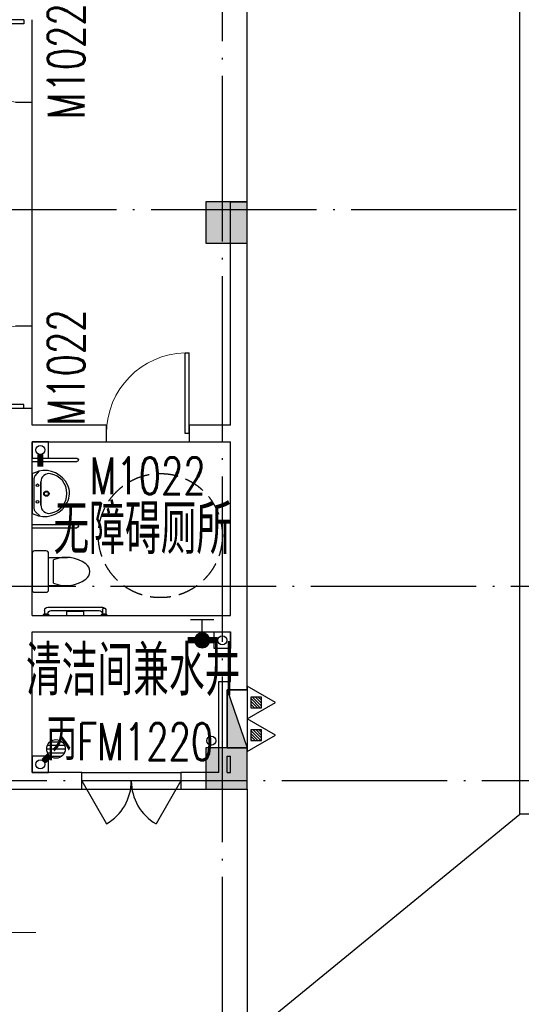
# Model space of a CAD drawing. Extents: x 1779708 to 7299578, y -1121471 to 88434.
# Tile 354 of 656: x 4715867 to 4721933, y -1050643 to -1038743. Entities that reach past the tile are written whole.
import ezdxf

# ---------------------------------------------------------------- set-up
doc = ezdxf.new("R2010")
doc.units = 0
doc.header["$LTSCALE"] = 1000
doc.header["$MEASUREMENT"] = 0
doc.linetypes.add('DASH', pattern=[0.35, 0.25, -0.1])
doc.linetypes.add('DOTE', pattern=[2.42, 2, -0.2, 0.02, -0.2])
doc.layers.get('0').update_dxf_attribs({"linetype": 'CONTINUOUS'})
for name, color, linetype in [('11111111111111111111111111111', 50, 'DASH'), ('DIM_污水', 3, 'CONTINUOUS'), ('DOTE', 1, 'DOTE'), ('EQUIP_地漏', 7, 'CONTINUOUS'), ('EQUIP_灭火器', 7, 'CONTINUOUS'), ('LATRINE', 6, 'CONTINUOUS'), ('P_PS_DIM', 1, 'CONTINUOUS'), ('PIPE-废水', 5, 'TG_F'), ('PIPE-污水', 2, 'CONTINUOUS'), ('PIPE-给水', 6, 'CONTINUOUS'), ('PUB_TEXT', 7, 'CONTINUOUS'), ('SPACE', 7, 'CONTINUOUS'), ('STAIR', 2, 'CONTINUOUS'), ('VALVE_给水', 7, 'CONTINUOUS'), ('WALL', 255, 'CONTINUOUS'), ('WINDOW', 2, 'CONTINUOUS'), ('WINDOW_TEXT', 7, 'CONTINUOUS'), ('修改', 6, 'CONTINUOUS'), ('墙柱', 2, 'CONTINUOUS'), ('室外构件', 4, 'CONTINUOUS'), ('洁具', 254, 'CONTINUOUS')]:
    doc.layers.add(name, color=color, linetype=linetype)
doc.layers.add('DIM_ELEV', color=3, linetype='CONTINUOUS', lineweight=13)
doc.layers.add('面积框线', color=40, linetype='CONTINUOUS', plot=False)
doc.styles.add('_TCH_DIM', font='SIMPLEX.shx', dxfattribs={"width": 0.7, "bigfont": 'GBCBIG.shx'})
doc.styles.add('_TCH_SPACE', font='SIMPLEX', dxfattribs={"height": 5, "bigfont": 'GBCBIG'})
doc.styles.add('_TCH_WINDOW', font='SIMPLEX', dxfattribs={"height": 3.5, "bigfont": 'GBCBIG'})
doc.styles.add('dim_font', font='SIMPLEX.shx', dxfattribs={"width": 0.8})
doc.styles.get("Standard").update_dxf_attribs({"font": 'GBENOR', "bigfont": 'GBCBIG'})
doc.styles.add('TG_LINETYPE', font='SIMPLEX', dxfattribs={"width": 0.8, "height": 3, "bigfont": 'HZTXT'})
doc.linetypes.add('TG_F', pattern='A,2,-0.3,["F",TG_LINETYPE,S=0.1,R=0,X=-0.23,Y=-0.15],0', length=2.3)

# ---------------------------------------------------------------- blocks, each defined once
blk = doc.blocks.new('A$C159220C3')
at = {"layer": 'DOTE'}
for p, q in [((26000, 149200), (26000, 7200)), ((34400, 29000), (7200, 29000)), ((36330, 24450), (7200, 24450)), ((86800, 22100), (7200, 22100))]:
    blk.add_line(p, q, dxfattribs=at)
blk = doc.blocks.new('A$C30F562EC')
at = {"layer": '洁具'}
for p, q in [((0, 669), (0, 529)), ((470, 699), (30, 699)), ((500, 529), (500, 669)), ((30, 499), (470, 499)), ((80, 499), (80, 269)), ((420, 499), (420, 269)), ((110, 439), (390, 439))]:
    blk.add_line(p, q, dxfattribs=at)
for centre, radius, start, end in [((30, 669), 30, 90, 180), ((470, 669), 30, 0, 90), ((30, 529), 30, 180, 270), ((470, 529), 30, 270, 0), ((477, 286), 398, 157.4505, 216.6381), ((23, 286), 398, 323.3619, 22.5495), ((250, 110), 110, 213.4509, 326.5491)]:
    blk.add_arc(centre, radius, start, end, dxfattribs=at)
at = {"layer": '洁具', "style": 'dim_font', "oblique": -180, "text_generation_flag": 4, "width": 0.8, "flags": 9}
for tag in ['YSIZE', 'XSIZE']:
    blk.add_attdef(tag, (250, 699), '', height=0.5, dxfattribs=at)
blk = doc.blocks.new('A$C79393695')
at = {"layer": '洁具'}
for p, q in [((61, 421), (4, 363)), ((37, 459), (8, 380)), ((37, 459), (518, 459)), ((515, 459), (38, 459)), ((456, 436), (96, 436)), ((491, 422), (549, 368)), ((518, 459), (547, 380)), ((418, 353), (136, 353)), ((136, 353), (418, 353))]:
    blk.add_line(p, q, dxfattribs=at)
for centre, radius in [((176, 394), 16.3), ((376, 394), 16.3), ((275, 286), 31.6), ((275, 286), 23)]:
    blk.add_circle(centre, radius, dxfattribs=at)
for centre, radius, start, end in [((306, 307), 307, 166.1751, 242.9361), ((96, 386), 50, 90, 135.4393), ((249, 307), 307, 295.2704, 13.8249), ((456, 386), 50, 46.819, 90), ((136, 253), 100, 90, 190.5602), ((418, 253), 100, 349.4398, 90), ((277, 280), 243, 190.5602, 349.4398), ((278, 257), 250, 243.5372, 294.1929), ((249, 307), 307, 273.4064, 273.411)]:
    blk.add_arc(centre, radius, start, end, dxfattribs=at)
at = {"layer": '洁具', "oblique": -180, "text_generation_flag": 4, "width": 0.8, "flags": 9}
for tag in ['YSIZE', 'XSIZE']:
    blk.add_attdef(tag, (277, 459), '', height=0.5, rotation=180, dxfattribs=at)
blk = doc.blocks.new('A$C6B7A7B2D')
at = {"layer": '洁具'}
for p, q in [((0, 0), (0, 540)), ((40, 0), (40, 540)), ((800, 0), (800, 540)), ((840, 0), (840, 540))]:
    blk.add_line(p, q, dxfattribs=at)
for centre in [(20, 540), (820, 540)]:
    blk.add_arc(centre, 20, 0, 180, dxfattribs=at)
at = {"layer": '洁具', "xscale": -1, "rotation": 180}
blk.add_blockref('A$C79393695', (137, 459), dxfattribs=at)
blk = doc.blocks.new('A$C24443E44')
at = {"layer": '洁具'}
for p, q in [((40, 750), (80, 750)), ((0, 710), (0, 50)), ((40, 670), (40, 90)), ((30, 50), (80, 50)), ((30, 10), (80, 10))]:
    blk.add_line(p, q, dxfattribs=at)
for points in [[(80, 750), (80, 710)], [(100, 760), (90, 760), (90, 700), (100, 700)], [(100, 480), (50, 480), (50, 280), (100, 280)], [(80, 50), (80, 10)], [(100, 60), (90, 60), (90, 0), (100, 0)]]:
    blk.add_lwpolyline(points, dxfattribs=at)
for centre, radius, start, end in [((40, 710), 40, 90, 180), ((80, 670), 40, 90, 180), ((40, 50), 40, 180, 225.3005), ((30, 30), 20, 90, 270), ((80, 90), 40, 180, 270)]:
    blk.add_arc(centre, radius, start, end, dxfattribs=at)
for points in [[(80, 750), (83, 756), (90, 760)], [(80, 710), (83, 704), (90, 700)], [(80, 50), (83, 56), (90, 60)], [(80, 10), (83, 4), (90, 0)]]:
    blk.add_spline(points, degree=3, dxfattribs=at)
blk = doc.blocks.new('A$C4EED0D7F')
at = {"layer": '洁具', "linetype": 'DASH'}
blk.add_circle((965, -1551), 750, dxfattribs=at)
at = {"layer": 'STAIR', "xscale": -1, "rotation": 180}
blk.add_blockref('A$C6B7A7B2D', (1060, 0), dxfattribs=at)
at = {"layer": '洁具'}
blk.add_blockref('A$C30F562EC', (281, -699), dxfattribs=at)
at = {"layer": '面积框线', "xscale": -1, "rotation": 359.9999999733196}
blk.add_blockref('A$C24443E44', (100, -900), dxfattribs=at)
blk = doc.blocks.new('A$C606A0922')
at = {"layer": '墙柱'}
h = blk.add_hatch(color=256, dxfattribs=at)
h.paths.add_polyline_path([(24950, 87000), (25450, 87000), (25450, 87500), (24950, 87500)])
h.paths.add_polyline_path([(66900, 125200), (67500, 125200), (67500, 124600), (66900, 124600)])
h.paths.add_polyline_path([(16600, 125200), (17100, 125200), (17100, 124700), (16600, 124700)])
h.paths.add_polyline_path([(27130, 122900), (27130, 122600), (26430, 122600), (26430, 122900)])
h.paths.add_polyline_path([(54500, 138000), (55000, 138000), (55000, 137500), (54500, 137500)])
h.paths.add_polyline_path([(16600, 87000), (17100, 87000), (17100, 87500), (16600, 87500)])
h.paths.add_polyline_path([(42000, 96300), (42500, 96300), (42500, 96800), (42000, 96800)])
h.paths.add_polyline_path([(58500, 105100), (59000, 105100), (59000, 105600), (58500, 105600)])
h.paths.add_polyline_path([(13000, 93250), (13500, 93250), (13500, 93750), (13000, 93750)])
h.paths.add_polyline_path([(66700, 100900), (67200, 100900), (67200, 101400), (66700, 101400)])
h.paths.add_polyline_path([(20700, 118600), (21200, 118600), (21200, 118100), (20700, 118100)])
h.paths.add_polyline_path([(20700, 112000), (21200, 112000), (21200, 111500), (20700, 111500)])
h.paths.add_polyline_path([(13000, 106150), (13500, 106150), (13500, 105650), (13000, 105650)])
h.paths.add_polyline_path([(20700, 99800), (21200, 99800), (21200, 100300), (20700, 100300)])
h.paths.add_polyline_path([(13000, 87000), (13500, 87000), (13500, 87500), (13000, 87500)])
h.paths.add_polyline_path([(74900, 125200), (75600, 125200), (75600, 124600), (74900, 124600)])
h.paths.add_polyline_path([(54900, 113500), (54400, 113500), (54400, 113000), (54900, 113000)])
h.paths.add_polyline_path([(74900, 96300), (75600, 96300), (75600, 96800), (74900, 96800)])
h.paths.add_polyline_path([(500, 93250), (1000, 93250), (1000, 93750), (500, 93750)])
h.paths.add_polyline_path([(500, 106150), (1000, 106150), (1000, 105650), (500, 105650)])
h.paths.add_polyline_path([(8400, 125200), (8900, 125200), (8900, 124700), (8400, 124700)])
h.paths.add_polyline_path([(66900, 113600), (67500, 113600), (67500, 113000), (66900, 113000)])
h.paths.add_polyline_path([(74900, 113000), (75600, 113000), (75600, 113600), (74900, 113600)])
h.paths.add_polyline_path([(58500, 113000), (59100, 113000), (59100, 113600), (58500, 113600)])
h.paths.add_polyline_path([(66700, 105100), (67200, 105100), (67200, 105600), (66700, 105600)])
h.paths.add_polyline_path([(54400, 105100), (54900, 105100), (54900, 105600), (54400, 105600)])
h.paths.add_polyline_path([(50150, 125200), (50650, 125200), (50650, 124700), (50150, 124700)])
h.paths.add_polyline_path([(46200, 87000), (46700, 87000), (46700, 87500), (46200, 87500)])
h.paths.add_polyline_path([(42500, 99800), (42000, 99800), (42000, 100300), (42500, 100300)])
h.paths.add_polyline_path([(42500, 87000), (42000, 87000), (42000, 87500), (42500, 87500)])
h.paths.add_polyline_path([(24900, 99800), (25400, 99800), (25400, 100300), (24900, 100300)])
h.paths.add_polyline_path([(20700, 106150), (21200, 106150), (21200, 105650), (20700, 105650)])
h.paths.add_polyline_path([(13000, 100300), (13500, 100300), (13500, 99800), (13000, 99800)])
h.paths.add_polyline_path([(16600, 112000), (17100, 112000), (17100, 111500), (16600, 111500)])
h.paths.add_polyline_path([(8200, 112000), (8700, 112000), (8700, 111500), (8200, 111500)])
h.paths.add_polyline_path([(500, 112000), (1000, 112000), (1000, 111500), (500, 111500)])
h.paths.add_polyline_path([(16600, 118600), (17100, 118600), (17100, 118100), (16600, 118100)])
h.paths.add_polyline_path([(8400, 118700), (8900, 118700), (8900, 118100), (8400, 118100)])
h.paths.add_polyline_path([(74900, 99500), (75600, 99500), (75600, 100000), (74900, 100000)])
h.paths.add_polyline_path([(75100, 87000), (75600, 87000), (75600, 87500), (75100, 87500)])
h.paths.add_polyline_path([(66900, 96200), (67500, 96200), (67500, 96800), (66900, 96800)])
h.paths.add_polyline_path([(66950, 87000), (67450, 87000), (67450, 87500), (66950, 87500)])
h.paths.add_polyline_path([(58500, 96200), (59100, 96200), (59100, 96800), (58500, 96800)])
h.paths.add_polyline_path([(58550, 87000), (59050, 87000), (59050, 87500), (58550, 87500)])
h.paths.add_polyline_path([(50150, 99800), (50650, 99800), (50650, 100300), (50150, 100300)])
h.paths.add_polyline_path([(50150, 96300), (50650, 96300), (50650, 96800), (50150, 96800)])
h.paths.add_polyline_path([(50150, 87000), (50650, 87000), (50650, 87500), (50150, 87500)])
h.paths.add_polyline_path([(33100, 99800), (33600, 99800), (33600, 100300), (33100, 100300)])
h.paths.add_polyline_path([(33100, 96300), (33600, 96300), (33600, 96800), (33100, 96800)])
h.paths.add_polyline_path([(24900, 96300), (25400, 96300), (25400, 96800), (24900, 96800)])
h.paths.add_polyline_path([(500, 99800), (1000, 99800), (1000, 100300), (500, 100300)])
h.paths.add_polyline_path([(16600, 96300), (17100, 96300), (17100, 96800), (16600, 96800)])
h.paths.add_polyline_path([(33100, 87000), (33600, 87000), (33600, 87500), (33100, 87500)])
h.paths.add_polyline_path([(500, 87000), (1000, 87000), (1000, 87500), (500, 87500)])
h.paths.add_polyline_path([(74900, 128700), (75600, 128700), (75600, 128200), (74900, 128200)])
h.paths.add_polyline_path([(74900, 138000), (75600, 138000), (75600, 137500), (74900, 137500)])
h.paths.add_polyline_path([(66950, 128700), (67450, 128700), (67450, 128200), (66950, 128200)])
h.paths.add_polyline_path([(66950, 138000), (67450, 138000), (67450, 137500), (66950, 137500)])
h.paths.add_polyline_path([(58500, 125200), (59100, 125200), (59100, 124600), (58500, 124600)])
h.paths.add_polyline_path([(58550, 128700), (59050, 128700), (59050, 128200), (58550, 128200)])
h.paths.add_polyline_path([(58550, 138000), (59050, 138000), (59050, 137500), (58550, 137500)])
h.paths.add_polyline_path([(50150, 128700), (50650, 128700), (50650, 128200), (50150, 128200)])
h.paths.add_polyline_path([(50150, 138000), (50650, 138000), (50650, 137500), (50150, 137500)])
h.paths.add_polyline_path([(42000, 125200), (42500, 125200), (42500, 124700), (42000, 124700)])
h.paths.add_polyline_path([(42000, 128700), (42500, 128700), (42500, 128200), (42000, 128200)])
h.paths.add_polyline_path([(33100, 125200), (33600, 125200), (33600, 124700), (33100, 124700)])
h.paths.add_polyline_path([(25060, 125200), (25660, 125200), (25660, 124800), (25060, 124800)])
h.paths.add_polyline_path([(33100, 128700), (33600, 128700), (33600, 128200), (33100, 128200)])
h.paths.add_polyline_path([(24950, 128700), (25450, 128700), (25450, 128200), (24950, 128200)])
h.paths.add_polyline_path([(0, 125500), (700, 125500), (700, 125000), (0, 125000)])
h.paths.add_polyline_path([(0, 128700), (700, 128700), (700, 128200), (0, 128200)])
h.paths.add_polyline_path([(8150, 128700), (8650, 128700), (8650, 128200), (8150, 128200)])
h.paths.add_polyline_path([(16550, 128700), (17050, 128700), (17050, 128200), (16550, 128200)])
h.paths.add_polyline_path([(42000, 138000), (42500, 138000), (42500, 137500), (42000, 137500)])
h.paths.add_polyline_path([(33100, 138000), (33600, 138000), (33600, 137500), (33100, 137500)])
h.paths.add_polyline_path([(24950, 138000), (25450, 138000), (25450, 137500), (24950, 137500)])
h.paths.add_polyline_path([(16550, 138000), (17050, 138000), (17050, 137500), (16550, 137500)])
h.paths.add_polyline_path([(8150, 138000), (8650, 138000), (8650, 137500), (8150, 137500)])
h.paths.add_polyline_path([(0, 138000), (500, 138000), (500, 137500), (0, 137500)])
h.paths.add_polyline_path([(24950, 51000), (25450, 51000), (25450, 50500), (24950, 50500)])
h.paths.add_polyline_path([(66900, 12800), (67500, 12800), (67500, 13400), (66900, 13400)])
h.paths.add_polyline_path([(16600, 12800), (17100, 12800), (17100, 13300), (16600, 13300)])
h.paths.add_polyline_path([(27130, 15100), (27130, 15400), (26430, 15400), (26430, 15100)])
h.paths.add_polyline_path([(54500, 0), (55000, 0), (55000, 500), (54500, 500)])
h.paths.add_polyline_path([(16600, 51000), (17100, 51000), (17100, 50500), (16600, 50500)])
h.paths.add_polyline_path([(42000, 41700), (42500, 41700), (42500, 41200), (42000, 41200)])
h.paths.add_polyline_path([(58500, 32900), (59000, 32900), (59000, 32400), (58500, 32400)])
h.paths.add_polyline_path([(13000, 44750), (13500, 44750), (13500, 44250), (13000, 44250)])
h.paths.add_polyline_path([(66700, 37100), (67200, 37100), (67200, 36600), (66700, 36600)])
h.paths.add_polyline_path([(20700, 19400), (21200, 19400), (21200, 19900), (20700, 19900)])
h.paths.add_polyline_path([(20700, 26000), (21200, 26000), (21200, 26500), (20700, 26500)])
h.paths.add_polyline_path([(13000, 31850), (13500, 31850), (13500, 32350), (13000, 32350)])
h.paths.add_polyline_path([(20700, 38200), (21200, 38200), (21200, 37700), (20700, 37700)])
h.paths.add_polyline_path([(13000, 51000), (13500, 51000), (13500, 50500), (13000, 50500)])
h.paths.add_polyline_path([(74900, 12800), (75600, 12800), (75600, 13400), (74900, 13400)])
h.paths.add_polyline_path([(54900, 24500), (54400, 24500), (54400, 25000), (54900, 25000)])
h.paths.add_polyline_path([(74900, 41700), (75600, 41700), (75600, 41200), (74900, 41200)])
h.paths.add_polyline_path([(500, 44750), (1000, 44750), (1000, 44250), (500, 44250)])
h.paths.add_polyline_path([(500, 31850), (1000, 31850), (1000, 32350), (500, 32350)])
h.paths.add_polyline_path([(8400, 12800), (8900, 12800), (8900, 13300), (8400, 13300)])
h.paths.add_polyline_path([(66900, 24400), (67500, 24400), (67500, 25000), (66900, 25000)])
h.paths.add_polyline_path([(74900, 25000), (75600, 25000), (75600, 24400), (74900, 24400)])
h.paths.add_polyline_path([(58500, 25000), (59100, 25000), (59100, 24400), (58500, 24400)])
h.paths.add_polyline_path([(66700, 32900), (67200, 32900), (67200, 32400), (66700, 32400)])
h.paths.add_polyline_path([(54400, 32900), (54900, 32900), (54900, 32400), (54400, 32400)])
h.paths.add_polyline_path([(50150, 12800), (50650, 12800), (50650, 13300), (50150, 13300)])
h.paths.add_polyline_path([(46200, 51000), (46700, 51000), (46700, 50500), (46200, 50500)])
h.paths.add_polyline_path([(42500, 38200), (42000, 38200), (42000, 37700), (42500, 37700)])
h.paths.add_polyline_path([(42500, 51000), (42000, 51000), (42000, 50500), (42500, 50500)])
h.paths.add_polyline_path([(24900, 38200), (25400, 38200), (25400, 37700), (24900, 37700)])
h.paths.add_polyline_path([(20700, 31850), (21200, 31850), (21200, 32350), (20700, 32350)])
h.paths.add_polyline_path([(13000, 37700), (13500, 37700), (13500, 38200), (13000, 38200)])
h.paths.add_polyline_path([(16600, 26000), (17100, 26000), (17100, 26500), (16600, 26500)])
h.paths.add_polyline_path([(8200, 26000), (8700, 26000), (8700, 26500), (8200, 26500)])
h.paths.add_polyline_path([(500, 26000), (1000, 26000), (1000, 26500), (500, 26500)])
h.paths.add_polyline_path([(16600, 19400), (17100, 19400), (17100, 19900), (16600, 19900)])
h.paths.add_polyline_path([(8400, 19300), (8900, 19300), (8900, 19900), (8400, 19900)])
h.paths.add_polyline_path([(74900, 38500), (75600, 38500), (75600, 38000), (74900, 38000)])
h.paths.add_polyline_path([(75100, 51000), (75600, 51000), (75600, 50500), (75100, 50500)])
h.paths.add_polyline_path([(66900, 41800), (67500, 41800), (67500, 41200), (66900, 41200)])
h.paths.add_polyline_path([(66950, 51000), (67450, 51000), (67450, 50500), (66950, 50500)])
h.paths.add_polyline_path([(58500, 41800), (59100, 41800), (59100, 41200), (58500, 41200)])
h.paths.add_polyline_path([(58550, 51000), (59050, 51000), (59050, 50500), (58550, 50500)])
h.paths.add_polyline_path([(50150, 38200), (50650, 38200), (50650, 37700), (50150, 37700)])
h.paths.add_polyline_path([(50150, 41700), (50650, 41700), (50650, 41200), (50150, 41200)])
h.paths.add_polyline_path([(50150, 51000), (50650, 51000), (50650, 50500), (50150, 50500)])
h.paths.add_polyline_path([(33100, 38200), (33600, 38200), (33600, 37700), (33100, 37700)])
h.paths.add_polyline_path([(33100, 41700), (33600, 41700), (33600, 41200), (33100, 41200)])
h.paths.add_polyline_path([(24900, 41700), (25400, 41700), (25400, 41200), (24900, 41200)])
h.paths.add_polyline_path([(500, 38200), (1000, 38200), (1000, 37700), (500, 37700)])
h.paths.add_polyline_path([(16600, 41700), (17100, 41700), (17100, 41200), (16600, 41200)])
h.paths.add_polyline_path([(33100, 51000), (33600, 51000), (33600, 50500), (33100, 50500)])
h.paths.add_polyline_path([(500, 51000), (1000, 51000), (1000, 50500), (500, 50500)])
h.paths.add_polyline_path([(74900, 9300), (75600, 9300), (75600, 9800), (74900, 9800)])
h.paths.add_polyline_path([(74900, 0), (75600, 0), (75600, 500), (74900, 500)])
h.paths.add_polyline_path([(66950, 9300), (67450, 9300), (67450, 9800), (66950, 9800)])
h.paths.add_polyline_path([(66950, 0), (67450, 0), (67450, 500), (66950, 500)])
h.paths.add_polyline_path([(58500, 12800), (59100, 12800), (59100, 13400), (58500, 13400)])
h.paths.add_polyline_path([(58550, 9300), (59050, 9300), (59050, 9800), (58550, 9800)])
h.paths.add_polyline_path([(58550, 0), (59050, 0), (59050, 500), (58550, 500)])
h.paths.add_polyline_path([(50150, 9300), (50650, 9300), (50650, 9800), (50150, 9800)])
h.paths.add_polyline_path([(50150, 0), (50650, 0), (50650, 500), (50150, 500)])
h.paths.add_polyline_path([(42000, 12800), (42500, 12800), (42500, 13300), (42000, 13300)])
h.paths.add_polyline_path([(42000, 9300), (42500, 9300), (42500, 9800), (42000, 9800)])
h.paths.add_polyline_path([(33100, 12800), (33600, 12800), (33600, 13300), (33100, 13300)])
h.paths.add_polyline_path([(25060, 12800), (25660, 12800), (25660, 13200), (25060, 13200)])
h.paths.add_polyline_path([(33100, 9300), (33600, 9300), (33600, 9800), (33100, 9800)])
h.paths.add_polyline_path([(24950, 9300), (25450, 9300), (25450, 9800), (24950, 9800)])
h.paths.add_polyline_path([(0, 12500), (700, 12500), (700, 13000), (0, 13000)])
h.paths.add_polyline_path([(0, 9300), (700, 9300), (700, 9800), (0, 9800)])
h.paths.add_polyline_path([(8150, 9300), (8650, 9300), (8650, 9800), (8150, 9800)])
h.paths.add_polyline_path([(16550, 9300), (17050, 9300), (17050, 9800), (16550, 9800)])
h.paths.add_polyline_path([(42000, 0), (42500, 0), (42500, 500), (42000, 500)])
h.paths.add_polyline_path([(33100, 0), (33600, 0), (33600, 500), (33100, 500)])
h.paths.add_polyline_path([(24950, 0), (25450, 0), (25450, 500), (24950, 500)])
h.paths.add_polyline_path([(16550, 0), (17050, 0), (17050, 500), (16550, 500)])
h.paths.add_polyline_path([(8150, 0), (8650, 0), (8650, 500), (8150, 500)])
h.paths.add_polyline_path([(0, 0), (500, 0), (500, 500), (0, 500)])
for points in [[(16600, 19400), (17100, 19400), (17100, 19900), (16600, 19900)], [(16600, 12800), (17100, 12800), (17100, 13300), (16600, 13300)]]:
    blk.add_lwpolyline(points, close=True, dxfattribs=at)
blk = doc.blocks.new('a1')
at = {"layer": '11111111111111111111111111111'}
for p, q in [((59122, 49136), (59122, 48936)), ((59322, 49136), (59122, 49136)), ((59322, 48936), (59322, 49136)), ((59122, 48936), (59322, 48936))]:
    blk.add_line(p, q, dxfattribs=at)
blk = doc.blocks.new('$VALVE$00000497')
for p, q in [((77.8, 138.2), (-77.8, 138.2)), ((0, 50), (0, 138.2))]:
    blk.add_line(p, q)
at = {"const_width": 49.6}
blk.add_lwpolyline([(24.8, 0, 1), (-24.8, 0, 1)], format="xyb", close=True, dxfattribs=at)
blk.add_circle((0, 0), 50)
blk = doc.blocks.new('$TwtSys$00000141')
for p, q in [((-94.2, 7.7), (-10.1, 91.8)), ((-94.2, 7.7), (-10.1, 91.8)), ((-87.2, -35.1), (35.1, 87.2)), ((-87.2, -35.1), (35.1, 87.2)), ((-66.5, -66.5), (66.5, 66.5)), ((-66.5, -66.5), (66.5, 66.5)), ((-32.4, -87.1), (87.6, 32.9)), ((-32.4, -87.1), (87.6, 32.9)), ((11.4, -92.3), (92.3, -11.4)), ((11.4, -92.3), (92.3, -11.4))]:
    blk.add_line(p, q)
blk.add_circle((0, 0), 94)
blk.add_circle((0, 0), 94)
blk = doc.blocks.new('$TwtSys$00000545')
h = blk.add_hatch()
h.set_pattern_fill('ANSI31', color=256, scale=200, angle=180, style=0)
h.set_pattern_definition([(225, (199409.273, 63921.482), (17.6776695, -17.6776695), [])])
h.paths.add_polyline_path([(65, 174), (-65, 174), (-65, 44), (65, 44)])
for p, q in [((0, 344), (-198, 0)), ((198, 0), (0, 344)), ((-198, 0), (198, 0))]:
    blk.add_line(p, q)
blk.add_lwpolyline([(65, 174), (-65, 174), (-65, 44), (65, 44)], close=True)
blk = doc.blocks.new('$DorLib2D$00000231')
at = {"color": 0}
for p, q in [((-0.5, 0), (-0.25, 0.433)), ((0.5, 0), (0.25, 0.433))]:
    blk.add_line(p, q, dxfattribs=at)
for centre, start, end in [((-0.5, 0), 0, 60), ((0.5, 0), 120, 180)]:
    blk.add_arc(centre, 0.5, start, end, dxfattribs=at)
blk = doc.blocks.new('$DorLib2D$00000001')
for p, q in [((0.45, 0.975), (0.5, 0.975)), ((0.45, 0), (0.45, 0.975)), ((0.5, 0), (0.5, 0.975)), ((0.5, 0), (0.45, 0))]:
    blk.add_line(p, q)
at = {"lineweight": 13}
blk.add_arc((0.475, 0), 0.975, 91.4693, 180, dxfattribs=at)

msp = doc.modelspace()

# ---------------------------------------------------------------- linework, layer by layer
at = {"color": 1}
for p, q in [((4718617.1, -1046843.3), (4718377.1, -1046843.3)), ((4718377.1, -1046843.3), (4718377.1, -1047543.3)), ((4718377.1, -1046843.3), (4718617.1, -1047543.3)), ((4718617.1, -1046843.3), (4718617.1, -1047543.3)), ((4718377.1, -1047543.3), (4718617.1, -1047543.3))]:
    msp.add_line(p, q, dxfattribs=at)
msp.add_solid([(4718377.1, -1047543.3), (4718617.1, -1047543.3), (4718377.1, -1046843.3)], dxfattribs=at)
at = {"layer": 'DIM_ELEV'}
msp.add_line((4713127.8, -1049776.9), (4716061.7, -1049776.9), dxfattribs=at)
at = {"layer": 'DIM_污水', "color": 2}
msp.add_circle((4716117.1, -1043943.3), 55, dxfattribs=at)
at = {"layer": 'DIM_污水', "color": 6}
msp.add_circle((4718317.1, -1046243.3), 55, dxfattribs=at)
at = {"layer": 'DIM_污水', "color": 1}
msp.add_circle((4718185.2, -1047458), 55, dxfattribs=at)
at = {"layer": 'DIM_污水', "color": 5}
msp.add_circle((4716117.1, -1047743.3), 55, dxfattribs=at)
at = {"layer": 'PIPE-废水', "const_width": 75}
msp.add_lwpolyline([(4716157.2, -1047705.7), (4716226.5, -1047636.4)], dxfattribs=at)
at = {"layer": 'PIPE-污水', "const_width": 75}
msp.add_lwpolyline([(4716117.1, -1043998.3), (4716117.1, -1044147.4)], dxfattribs=at)
at = {"layer": 'PIPE-给水', "const_width": 75}
msp.add_lwpolyline([(4718262.1, -1046243.3), (4717898.4, -1046243.3)], dxfattribs=at)
at = {"layer": 'WALL'}
for p, q in [((4716017.1, -1039743.3), (4715817.1, -1039743.3)), ((4716017.1, -1041043.3), (4716017.1, -1039743.3)), ((4718417.1, -1043643.3), (4718417.1, -1040943.3)), ((4718417.1, -1040943.3), (4718617.1, -1040943.3)), ((4718617.1, -1043743.3), (4718617.1, -1040943.3)), ((4716017.1, -1042443.3), (4716017.1, -1041043.3)), ((4715817.1, -1042443.3), (4716017.1, -1042443.3)), ((4716017.1, -1043443.3), (4715817.1, -1043443.3)), ((4716017.1, -1043643.3), (4716017.1, -1043443.3)), ((4716917.1, -1043643.3), (4716017.1, -1043643.3)), ((4716917.1, -1043843.3), (4716917.1, -1043643.3)), ((4718417.1, -1043643.3), (4717917.1, -1043643.3)), ((4717917.1, -1043643.3), (4717917.1, -1043843.3)), ((4718617.1, -1046043.3), (4718617.1, -1043743.3)), ((4716017.1, -1045943.3), (4716017.1, -1043843.3)), ((4716017.1, -1043843.3), (4716917.1, -1043843.3)), ((4717917.1, -1043843.3), (4718417.1, -1043843.3)), ((4718417.1, -1045943.3), (4718417.1, -1043843.3)), ((4716017.1, -1045943.3), (4718417.1, -1045943.3)), ((4718617.1, -1046843.3), (4718617.1, -1046043.3)), ((4716017.1, -1047843.3), (4716017.1, -1046143.3)), ((4716017.1, -1046143.3), (4718417.1, -1046143.3)), ((4718417.1, -1046743.3), (4718417.1, -1046143.3)), ((4718277.1, -1046743.3), (4718417.1, -1046743.3)), ((4718277.1, -1047543.3), (4718277.1, -1046743.3)), ((4718377.1, -1046843.3), (4718617.1, -1046843.3)), ((4718377.1, -1047543.3), (4718377.1, -1046843.3)), ((4718277.1, -1047843.3), (4718277.1, -1047543.3)), ((4718377.1, -1047543.3), (4718617.1, -1047543.3)), ((4718617.1, -1048043.3), (4718617.1, -1047543.3)), ((4718377.1, -1047643.3), (4718417.1, -1047643.3)), ((4718377.1, -1047843.3), (4718377.1, -1047643.3)), ((4718417.1, -1047843.3), (4718417.1, -1047643.3)), ((4716617.1, -1047843.3), (4716017.1, -1047843.3)), ((4716617.1, -1048043.3), (4716617.1, -1047843.3)), ((4718277.1, -1047843.3), (4717817.1, -1047843.3)), ((4717817.1, -1047843.3), (4717817.1, -1048043.3)), ((4718377.1, -1047843.3), (4718417.1, -1047843.3)), ((4709917.1, -1048043.3), (4715917.1, -1048043.3)), ((4715917.1, -1048043.3), (4716617.1, -1048043.3)), ((4717817.1, -1048043.3), (4718277.1, -1048043.3)), ((4718277.1, -1048043.3), (4718617.1, -1048043.3))]:
    msp.add_line(p, q, dxfattribs=at)
at = {"layer": 'WINDOW'}
for p, q in [((4716017.1, -1039743.3), (4716017.1, -1038743.3)), ((4716017.1, -1043443.3), (4716017.1, -1042443.3)), ((4716917.1, -1043843.3), (4717917.1, -1043843.3)), ((4716617.1, -1047843.3), (4717817.1, -1047843.3)), ((4716617.1, -1048043.3), (4717817.1, -1048043.3))]:
    msp.add_line(p, q, dxfattribs=at)
at = {"layer": '室外构件'}
for p, q in [((4718617.1, -1040943.3), (4718617.1, -1038543.3)), ((4718617.1, -1048043.3), (4718617.1, -1051043.3)), ((4718617.1, -1051043.3), (4721917.1, -1048343.3))]:
    msp.add_line(p, q, dxfattribs=at)
msp.add_lwpolyline([(4721917.1, -1048343.3), (4721917.1, -1022343.3), (4756717.1, -1022343.3), (4756717.1, -1048343.3), (4721917.1, -1048343.3)], dxfattribs=at)

# ---------------------------------------------------------------- block references
at = {"layer": 'EQUIP_地漏', "xscale": 1.200000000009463, "yscale": 1.200000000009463, "zscale": 1.200000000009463, "rotation": 315}
msp.add_blockref('$TwtSys$00000141', (4716306.3, -1047556.6), dxfattribs=at)
at = {"layer": 'EQUIP_灭火器', "color": 6, "xscale": -1, "yscale": -1, "rotation": 90}
for p in [(4718617.1, -1046994.9), (4718617.1, -1047391.7)]:
    msp.add_blockref('$TwtSys$00000545', p, dxfattribs=at)
at = {"layer": 'LATRINE', "linetype": 'DASH', "ltscale": 10, "rotation": 90}
msp.add_blockref('A$C4EED0D7F', (4716017.1, -1045943.6), dxfattribs=at)
at = {"layer": 'P_PS_DIM', "color": 2, "rotation": 180}
msp.add_blockref('a1', (4775339.1, -994907.7), dxfattribs=at)
at = {"layer": 'P_PS_DIM', "color": 6, "xscale": -1}
msp.add_blockref('a1', (4777539.1, -1095278.9), dxfattribs=at)
at = {"layer": 'P_PS_DIM', "color": 8, "rotation": 180}
msp.add_blockref('a1', (4775339.1, -998707.7), dxfattribs=at)
at = {"layer": 'VALVE_给水', "xscale": 1.799999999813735, "yscale": -1.800000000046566, "zscale": 1.799999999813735, "rotation": 180}
msp.add_blockref('$VALVE$00000497', (4718073.9, -1046243.3), dxfattribs=at)
at = {"layer": 'WINDOW'}
ref = msp.add_blockref('$DorLib2D$00000001', (4715917.1, -1039243.3), dxfattribs=dict(at, xscale=1000, yscale=1000, zscale=1000, rotation=89.99999999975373))
ref.add_attrib('A', 'M1022', (4716652.7, -1039948.3), dxfattribs={"layer": 'WINDOW_TEXT', "height": 446.25, "rotation": 90, "style": '_TCH_WINDOW', "width": 0.705882})
ref = msp.add_blockref('$DorLib2D$00000001', (4715917.1, -1042943.3), dxfattribs=dict(at, xscale=-1000, yscale=1000, zscale=-1000, rotation=89.99999999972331))
ref.add_attrib('A', 'M1022', (4716652.7, -1043648.3), dxfattribs={"layer": 'WINDOW_TEXT', "height": 446.25, "rotation": 90, "style": '_TCH_WINDOW', "width": 0.705882})
ref = msp.add_blockref('$DorLib2D$00000001', (4717417.1, -1043743.3), dxfattribs=dict(at, xscale=1000, yscale=1000, zscale=1000))
ref.add_attrib('A', 'M1022', (4716712.1, -1044478.9), dxfattribs={"layer": 'WINDOW_TEXT', "height": 446.25, "style": '_TCH_WINDOW', "width": 0.705882})
at = {"layer": 'WINDOW', "xscale": -1200, "yscale": -1200, "zscale": -1200}
msp.add_blockref('$DorLib2D$00000231', (4717217.1, -1047943.3), dxfattribs=at)
at = {"layer": '修改'}
for name, p in [('A$C159220C3', (4692317.1, -1070043.3)), ('A$C606A0922', (4701517.1, -1060843.3))]:
    msp.add_blockref(name, p, dxfattribs=at)

# ---------------------------------------------------------------- texts
at = {"layer": 'PUB_TEXT', "color": 7, "style": '_TCH_DIM', "width": 0.7}
msp.add_text('卫生间大样详', height=506.38, dxfattribs=at).set_placement((4713348, -1049591.4))
at = {"layer": 'SPACE', "style": '_TCH_SPACE'}
for s, p in [('无障碍厕所', (4716276, -1045202.6)), ('清洁间兼水井', (4715943.7, -1046911))]:
    msp.add_text(s, height=600, dxfattribs=at).set_placement(p)
at = {"layer": 'WINDOW_TEXT', "style": '_TCH_WINDOW'}
msp.add_text('丙', height=506.4, dxfattribs=at).set_placement((4716192.8, -1047693.3))
at = {"layer": 'WINDOW_TEXT', "style": '_TCH_WINDOW', "width": 0.705882}
msp.add_text('FM1220', height=446.25, dxfattribs=at).set_placement((4716561.4, -1047693.3))

doc.saveas('drawing.dxf')
